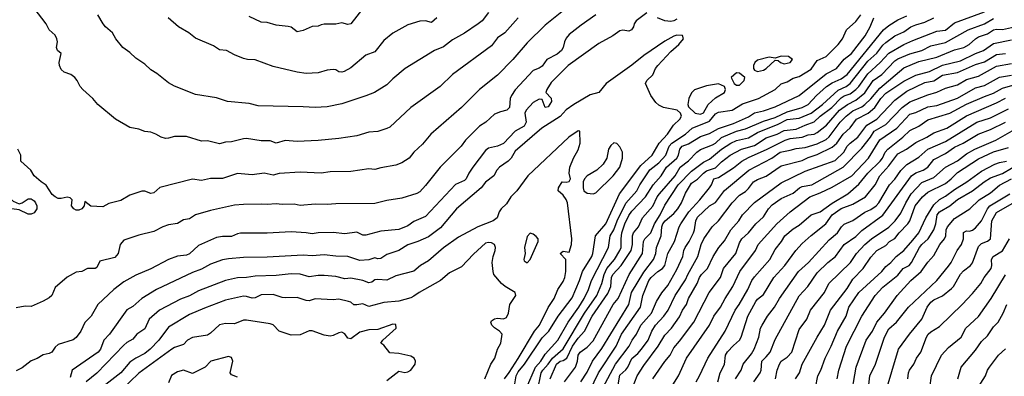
# Model space of a CAD drawing. Header units: metres. Extents: x -46681 to -43747, y -240911 to -237677.
# Tile 844 of 1056: x -44882 to -44717, y -238780 to -238720. Entities that reach past the tile are written whole.
import ezdxf

# ---------------------------------------------------------------- set-up
doc = ezdxf.new("R2010")
doc.units = ezdxf.units.M
doc.layers.add('CONTOUR_INDEX', color=1, linetype='Continuous')
doc.layers.add('CONTOUR_INTER', color=3, linetype='Continuous')

msp = doc.modelspace()

# ---------------------------------------------------------------- linework, layer by layer
at = {"layer": 'CONTOUR_INDEX'}
for points, elevation in [([(-44777.1, -238718.68), (-44778.9, -238720.02), (-44779.23, -238720.52), (-44779.3, -238721.02), (-44779.64, -238721.52), (-44780.1, -238721.76), (-44781.1, -238721.57), (-44781.6, -238721.68), (-44782.8, -238722.52), (-44785.1, -238723.85), (-44790.25, -238727.52), (-44793.1, -238730.37), (-44793.85, -238731.52), (-44794, -238732.02), (-44793.1, -238733), (-44793.04, -238733.52), (-44793.6, -238734.41), (-44794.13, -238734.52), (-44794.6, -238733.22), (-44795.1, -238733.15), (-44796.1, -238733.72), (-44797.27, -238735.02), (-44797.48, -238735.52), (-44797.28, -238737.02), (-44797.6, -238737.65), (-44799.14, -238738.52), (-44801.1, -238740.56), (-44802.1, -238741.02), (-44803.6, -238741.36), (-44804.1, -238741.73), (-44806.23, -238744.52), (-44806.89, -238745.52), (-44807.3, -238746.52), (-44807.6, -238746.77), (-44809.1, -238747.45), (-44814.1, -238752.82), (-44816.1, -238753.67), (-44817.1, -238754.35), (-44818.6, -238755.01), (-44821.6, -238755.24), (-44824.1, -238755.91), (-44824.6, -238755.93), (-44825.6, -238755.41), (-44827.6, -238755.69), (-44829.6, -238755.48), (-44832.1, -238755.52), (-44833.1, -238755.72), (-44834.1, -238755.52), (-44836.6, -238755.37), (-44840.6, -238755.62), (-44845.1, -238755.62), (-44845.6, -238755.69), (-44846.6, -238756.14), (-44848.1, -238756.14), (-44849.1, -238756.34), (-44852.1, -238757.67), (-44853.6, -238759.08), (-44854.1, -238759.26), (-44855.6, -238759.44), (-44857.1, -238760.01), (-44860.1, -238761.56), (-44862.6, -238762.63), (-44864.6, -238763.77), (-44866.26, -238765.02), (-44868.93, -238767.52), (-44870.05, -238769.52), (-44871.1, -238770.58), (-44871.78, -238772.02), (-44872.6, -238773.09), (-44873.1, -238773.48), (-44875.6, -238774.25), (-44876.1, -238774.68), (-44876.63, -238775.52), (-44877.1, -238775.77), (-44878.1, -238775.97), (-44879.1, -238776.58), (-44880.1, -238776.96), (-44881.6, -238778.17), (-44882.6, -238778.64)], 70), ([(-44812.23, -238719.52), (-44813.1, -238720.31), (-44814.1, -238720.01), (-44815.1, -238720.09), (-44817.1, -238720.69), (-44819.6, -238722.09), (-44821.1, -238723.35), (-44822.6, -238725.25), (-44824.1, -238725.76), (-44826.6, -238727.89), (-44827.73, -238728.52), (-44828.1, -238728.63), (-44828.6, -238728.55), (-44829.1, -238728.26), (-44829.6, -238728.19), (-44830.6, -238728.31), (-44832.1, -238728.76), (-44834.1, -238728.85), (-44835.6, -238728.64), (-44839.6, -238727.7), (-44842.6, -238726.59), (-44843.93, -238726.52), (-44844.6, -238726.36), (-44846.1, -238725.74), (-44847.42, -238725.02), (-44848.6, -238724.87), (-44849.6, -238724.24), (-44852.6, -238722.92), (-44853.71, -238722.02), (-44855.46, -238721.02), (-44857.17, -238719.52)], 75), ([(-44797.22, -238781.52), (-44795.7, -238778.02), (-44794.82, -238777.02), (-44794.1, -238775.89), (-44791.99, -238773.52), (-44790.28, -238770.52), (-44788.47, -238768.02), (-44787.56, -238766.52), (-44786.83, -238765.02), (-44786.35, -238763.52), (-44783.5, -238758.02), (-44783.22, -238756.02), (-44782.63, -238755.02), (-44782.05, -238753.52), (-44780.6, -238750.55), (-44778.74, -238748.52), (-44778.25, -238747.52), (-44776.6, -238744.99), (-44775.1, -238743.79), (-44773.92, -238742.52), (-44773.35, -238741.02), (-44772.91, -238740.52), (-44770.6, -238739.04), (-44769.5, -238738.02), (-44766.6, -238736.82), (-44765.6, -238735.62), (-44765.1, -238735.31), (-44762.82, -238735.02), (-44761.1, -238733.94), (-44758.43, -238733.02), (-44755.6, -238731.52), (-44754.6, -238730.57), (-44753.6, -238730.26), (-44752.6, -238729.66), (-44751.6, -238729.33), (-44749.6, -238728.11), (-44748.6, -238726.69), (-44747.1, -238726.01), (-44745.06, -238724.02), (-44744.35, -238723.02), (-44743.66, -238721.52), (-44742.1, -238720.13), (-44741.29, -238719.02)], 70), ([(-44786.63, -238782.02), (-44785.2, -238779.02), (-44782.23, -238774.52), (-44781.35, -238772.52), (-44778.14, -238768.02), (-44777.77, -238766.02), (-44776.74, -238763.52), (-44776.38, -238763.02), (-44775.25, -238762.02), (-44774.49, -238761.52), (-44774.1, -238761.02), (-44773.59, -238759.02), (-44772.44, -238757.02), (-44771.66, -238754.52), (-44771.39, -238754.02), (-44770.04, -238752.02), (-44768.22, -238750.02), (-44766.62, -238748.02), (-44766.27, -238747.52), (-44765.87, -238746.52), (-44765.1, -238746.25), (-44762.6, -238744.64), (-44761.18, -238743.52), (-44760.1, -238742.9), (-44756.94, -238741.52), (-44753.97, -238740.02), (-44753.1, -238739.75), (-44751.1, -238739.5), (-44750.1, -238739.15), (-44749.1, -238739.02), (-44748.6, -238738.76), (-44747.06, -238737.52), (-44744.85, -238735.02), (-44743.53, -238734.02), (-44742.1, -238733.33), (-44740.6, -238732.07), (-44739.2, -238730.02), (-44737.77, -238729.02), (-44735.6, -238726.72), (-44735.1, -238726.38), (-44733.1, -238725.54), (-44731.1, -238724.98), (-44729.6, -238724.24), (-44727.1, -238723.66), (-44723.34, -238721.52), (-44720.6, -238720.52), (-44719.1, -238719.62)], 75), ([(-44772.1, -238719.75), (-44772.56, -238720.02), (-44773.1, -238720.14), (-44774.1, -238720.03), (-44775.33, -238719.52)], 70), ([(-44772.75, -238781.02), (-44771.81, -238779.52), (-44770.46, -238776.52), (-44766.59, -238771.02), (-44765.86, -238769.52), (-44764.78, -238768.02), (-44764, -238766.52), (-44762.7, -238764.52), (-44761.55, -238762.02), (-44758.9, -238758.52), (-44758.44, -238757.52), (-44755.37, -238754.02), (-44753.1, -238752.01), (-44749.84, -238749.52), (-44748.1, -238748.84), (-44746.1, -238747.87), (-44742.77, -238746.02), (-44740.02, -238743.02), (-44738.1, -238739.99), (-44735.27, -238738.02), (-44733.1, -238735.67), (-44732.1, -238735.39), (-44730.1, -238734.43), (-44728.6, -238734.21), (-44725.1, -238733.01), (-44722.1, -238731.28), (-44720.6, -238730.84), (-44718.1, -238729.48), (-44716.1, -238729.11)], 80), ([(-44755.57, -238780.02), (-44755.27, -238778.52), (-44754.89, -238777.52), (-44754.6, -238777.03), (-44753.6, -238776.39), (-44752.85, -238775.52), (-44751.6, -238771.76), (-44750.34, -238770.02), (-44749.71, -238768.52), (-44747.35, -238765.52), (-44746.63, -238764.02), (-44743.04, -238760.52), (-44741.99, -238759.02), (-44740.6, -238757.47), (-44739.5, -238756.52), (-44736.6, -238754.57), (-44735.55, -238753.52), (-44734.6, -238752.26), (-44733.75, -238750.52), (-44732.84, -238749.02), (-44731.1, -238747.13), (-44729.1, -238746.3), (-44727.15, -238744.52), (-44725.1, -238743.47), (-44723.6, -238742.33), (-44722.19, -238741.52), (-44718.72, -238740.02), (-44715.6, -238738.22)], 85), ([(-44740.04, -238782.02), (-44739.8, -238779.52), (-44738.81, -238777.52), (-44737.31, -238773.02), (-44736.6, -238771.63), (-44735.31, -238770.52), (-44733.34, -238768.02), (-44728.6, -238763.54), (-44726.6, -238761.11), (-44726.15, -238760.52), (-44725.15, -238758.52), (-44724.45, -238757.52), (-44724.1, -238756.52), (-44724.1, -238755.46), (-44723.6, -238755.2), (-44723.1, -238755.24), (-44722.6, -238755.09), (-44722.1, -238754.7), (-44721.1, -238753.56), (-44720.12, -238751.52), (-44719.73, -238751.02), (-44716.36, -238749.02)], 90), ([(-44721.6, -238781.32), (-44720.42, -238779.52), (-44720.09, -238778.52), (-44719.78, -238778.02), (-44718.24, -238776.02), (-44717.1, -238774.96)], 95), ([(-44845.6, -238779.7), (-44846.6, -238779.31), (-44846.8, -238779.02), (-44846.36, -238777.02), (-44846.6, -238776.42), (-44847.1, -238776.24), (-44850.03, -238777.02), (-44850.98, -238778.02), (-44853.1, -238779.1), (-44854.6, -238778.57), (-44855.6, -238778.82), (-44856.6, -238779.44), (-44857.1, -238780.65)], 65)]:
    msp.add_lwpolyline(points, dxfattribs=dict(at, elevation=elevation))
at = {"layer": 'CONTOUR_INTER'}
for points, elevation in [([(-44798.64, -238719.52), (-44800.85, -238722.02), (-44802.1, -238722.9), (-44803.1, -238724.24), (-44809.6, -238729), (-44811.68, -238731.02), (-44816.6, -238734.53), (-44820.1, -238737.83), (-44820.6, -238738.09), (-44822.1, -238738.54), (-44823.6, -238738.66), (-44825.6, -238739.29), (-44828.6, -238739.72), (-44832.1, -238740.08), (-44835.6, -238740.26), (-44837.6, -238740.06), (-44839.1, -238740.52), (-44840.1, -238740.11), (-44841.6, -238740.11), (-44844.1, -238739.76), (-44844.6, -238739.77), (-44846.6, -238740.29), (-44847.6, -238740.37), (-44848.6, -238740.62), (-44850.6, -238740.13), (-44851.6, -238740.21), (-44854.1, -238739.4), (-44856.1, -238739.4), (-44857.1, -238739.71), (-44857.6, -238739.73), (-44858.35, -238739.52), (-44859.22, -238739.02), (-44860.1, -238738.7), (-44861.1, -238738.56), (-44862.1, -238738.16), (-44863.6, -238737.91), (-44866.01, -238736.52), (-44868.96, -238734.02), (-44869.77, -238733.02), (-44871.47, -238731.52), (-44871.9, -238731.02), (-44872.38, -238730.02), (-44872.78, -238729.52), (-44873.48, -238729.02), (-44874.6, -238728.63), (-44875.1, -238728.19), (-44875.36, -238727.52), (-44875.39, -238727.02), (-44875.06, -238725.52), (-44875.71, -238725.02), (-44875.84, -238724.52), (-44875.72, -238723.52), (-44875.79, -238723.02), (-44876.1, -238722.43), (-44877.1, -238721.53), (-44877.57, -238720.52), (-44879.6, -238717.89)], 73), ([(-44824.6, -238717.96), (-44826.6, -238720.54), (-44827.1, -238720.63), (-44828.1, -238720.38), (-44829.1, -238720.61), (-44831.1, -238720.6), (-44831.6, -238720.68), (-44832.1, -238720.95), (-44833.1, -238721), (-44834.6, -238721.64), (-44835.6, -238721.88), (-44836.6, -238721.1), (-44837.1, -238720.96), (-44839.1, -238720.73), (-44840.6, -238720.3), (-44841.6, -238720.26), (-44843.6, -238719.28)], 76), ([(-44785.6, -238719.01), (-44788.1, -238720.74), (-44790.1, -238722.33), (-44790.6, -238722.92), (-44790.89, -238723.52), (-44791.08, -238724.52), (-44791.36, -238725.02), (-44792.1, -238725.6), (-44793.85, -238726.52), (-44794.6, -238727.6), (-44795.1, -238727.95), (-44796.1, -238728.37), (-44799.1, -238731.59), (-44799.75, -238732.52), (-44799.95, -238733.02), (-44800.09, -238734.52), (-44800.54, -238735.02), (-44801.6, -238735.26), (-44802.6, -238735.68), (-44804.01, -238737.02), (-44805.1, -238737.66), (-44807.43, -238740.02), (-44808.15, -238741.02), (-44811.67, -238744.52), (-44814.1, -238747.64), (-44815.1, -238748.68), (-44815.6, -238748.98), (-44818.1, -238749.74), (-44820.6, -238750.14), (-44822.6, -238750.61), (-44829.1, -238750.7), (-44830.6, -238750.82), (-44832.6, -238750.75), (-44835.1, -238750.94), (-44836.1, -238750.75), (-44838.1, -238750.8), (-44839.1, -238750.68), (-44840.6, -238750.81), (-44841.6, -238750.72), (-44844.6, -238750.78), (-44846.1, -238750.88), (-44850.1, -238751.78), (-44852.6, -238752.52), (-44853.6, -238753.22), (-44854.6, -238753.37), (-44855.6, -238753.96), (-44857.1, -238754.2), (-44858.07, -238754.52), (-44859.6, -238755.3), (-44862.1, -238755.91), (-44864.6, -238756.78), (-44865.23, -238757.52), (-44865.56, -238759.02), (-44866.1, -238759.65), (-44868.6, -238760.29), (-44869.1, -238761.34), (-44869.39, -238761.52), (-44870.66, -238761.52), (-44871.6, -238762.01), (-44872.6, -238762.13), (-44874.1, -238762.95), (-44876.1, -238764.72), (-44876.63, -238766.02), (-44877.1, -238766.42), (-44878.1, -238766.97), (-44880.1, -238767.86), (-44881.1, -238767.82), (-44882.6, -238768.09)], 71), ([(-44791.29, -238718.52), (-44794.1, -238720.74), (-44797.1, -238723.69), (-44799.53, -238726.52), (-44802.1, -238729.15), (-44805.1, -238731.52), (-44808.1, -238734.56), (-44813.21, -238739.02), (-44814.6, -238740.69), (-44816.06, -238742.02), (-44816.87, -238743.02), (-44818.1, -238743.84), (-44819.1, -238744.23), (-44821.6, -238744.63), (-44822.6, -238744.95), (-44823.6, -238744.82), (-44826.6, -238745.28), (-44830.1, -238745.34), (-44831.6, -238745.55), (-44835.1, -238745.39), (-44838.6, -238745.62), (-44839.6, -238745.88), (-44841.1, -238745.57), (-44843.1, -238745.8), (-44845.6, -238745.62), (-44848.1, -238746.44), (-44850.1, -238746.44), (-44851.6, -238746.8), (-44853.1, -238746.57), (-44858.6, -238747.95), (-44859.6, -238748.83), (-44860.1, -238748.94), (-44861.1, -238748.59), (-44861.6, -238748.58), (-44863.6, -238749.25), (-44865.1, -238750.14), (-44867.1, -238750.62), (-44868.1, -238751.17), (-44870.1, -238751.08), (-44871.1, -238750.27), (-44871.23, -238751.02), (-44871.6, -238751.52), (-44872.1, -238751.75), (-44872.6, -238751.72), (-44872.99, -238751.52), (-44873.34, -238751.02), (-44873.25, -238750.02), (-44873.6, -238749.68), (-44874.1, -238749.56), (-44875.1, -238749.81), (-44875.6, -238749.77), (-44876.1, -238749.53), (-44876.6, -238749.11), (-44877.6, -238747.56), (-44878.45, -238747.02), (-44879.61, -238746.02), (-44880.15, -238745.02), (-44881.81, -238743.52), (-44881.85, -238742.52), (-44882.35, -238741.52)], 72), ([(-44803.6, -238718.66), (-44804.67, -238720.02), (-44805.32, -238720.52), (-44807.6, -238722.12), (-44809.6, -238723.2), (-44811.1, -238724.36), (-44812.6, -238724.99), (-44817.53, -238728.02), (-44819.6, -238729.73), (-44820.6, -238730.76), (-44822.66, -238732.02), (-44824.1, -238732.62), (-44828.1, -238733.93), (-44830.6, -238734.42), (-44832.6, -238734.57), (-44834.6, -238734.42), (-44842.1, -238734.27), (-44843.6, -238733.89), (-44847.25, -238733.52), (-44849.1, -238732.93), (-44852.6, -238732.37), (-44856.1, -238730.98), (-44857.1, -238730.43), (-44859.1, -238728.84), (-44860.1, -238728.25), (-44861.1, -238727.31), (-44862.6, -238726.28), (-44863.6, -238725.36), (-44864.76, -238724.52), (-44865.91, -238723.02), (-44866.49, -238722.02), (-44867.64, -238721.02), (-44868.08, -238720.52), (-44868.95, -238719.02)], 74), ([(-44795.36, -238782.02), (-44794.77, -238779.02), (-44794.52, -238778.52), (-44793.6, -238777.55), (-44792.9, -238776.52), (-44791.1, -238774.95), (-44787.52, -238769.02), (-44785.47, -238766.02), (-44784.61, -238764.02), (-44784.21, -238762.52), (-44783.79, -238761.52), (-44782.53, -238760.02), (-44781.6, -238758.52), (-44781.41, -238758.02), (-44781.4, -238756.52), (-44781.25, -238755.52), (-44780.75, -238754.02), (-44780.1, -238752.62), (-44779.6, -238751.92), (-44777.33, -238749.52), (-44776.04, -238747.52), (-44774.68, -238746.02), (-44773.79, -238744.52), (-44772.1, -238743.02), (-44771.77, -238742.52), (-44771.58, -238741.52), (-44771.19, -238741.02), (-44770.1, -238740.62), (-44768.1, -238739.42), (-44766.6, -238738.92), (-44765.1, -238738.09), (-44762.6, -238737.2), (-44760.1, -238736.13), (-44759.1, -238735.44), (-44757.6, -238735.12), (-44755.6, -238734.43), (-44751.6, -238732.53), (-44747.1, -238728.91), (-44745.35, -238728.02), (-44744.1, -238726.43), (-44742.87, -238725.52), (-44740.58, -238722.52), (-44739.75, -238721.02), (-44739.1, -238719.52)], 71), ([(-44793.29, -238780.02), (-44792.22, -238777.52), (-44791.6, -238777.04), (-44791.1, -238776.9), (-44790.48, -238776.52), (-44789.52, -238774.52), (-44788.6, -238773.19), (-44787.55, -238772.02), (-44786.25, -238769.52), (-44783.6, -238765.73), (-44783.11, -238764.52), (-44782.99, -238763.02), (-44782.78, -238762.52), (-44781.36, -238761.02), (-44779.74, -238758.52), (-44779.47, -238757.52), (-44779.51, -238756.02), (-44779.3, -238755.52), (-44778.5, -238754.52), (-44777.84, -238753.02), (-44776.1, -238751.06), (-44775.36, -238749.52), (-44775, -238749.02), (-44772.34, -238746.02), (-44771.49, -238744.52), (-44770.1, -238743.47), (-44768.71, -238742.02), (-44768.1, -238741.58), (-44766.1, -238740.8), (-44765.6, -238740.51), (-44764.6, -238739.58), (-44762.1, -238738.51), (-44760.6, -238738.1), (-44757.6, -238736.84), (-44755.6, -238736.22), (-44753.6, -238735.26), (-44751.1, -238734.57), (-44750.12, -238734.02), (-44748.7, -238732.52), (-44747.04, -238731.02), (-44746.1, -238730.4), (-44744.6, -238729.73), (-44743.6, -238729.02), (-44737.5, -238721.52), (-44736.6, -238720.8), (-44735.1, -238719.89), (-44733.6, -238719.2)], 72), ([(-44790.85, -238780.52), (-44789.02, -238778.02), (-44788.67, -238777.02), (-44788.56, -238776.02), (-44788.26, -238775.52), (-44787.1, -238774.71), (-44786.1, -238773.61), (-44782.71, -238767.52), (-44781.9, -238766.52), (-44780.05, -238762.52), (-44777.8, -238759.02), (-44777.65, -238757.02), (-44777.45, -238756.52), (-44776.43, -238755.52), (-44775.8, -238754.02), (-44774.85, -238752.52), (-44774.1, -238750.93), (-44771.83, -238747.52), (-44769.6, -238745.19), (-44767.6, -238743.73), (-44766.6, -238743.18), (-44764.6, -238741.53), (-44763.04, -238740.52), (-44762.1, -238740.05), (-44760.1, -238739.65), (-44758.6, -238738.75), (-44755.1, -238737.33), (-44753.6, -238736.58), (-44751.6, -238736.35), (-44749.6, -238735.48), (-44747.71, -238734.02), (-44745.1, -238731.64), (-44743.77, -238731.02), (-44743.06, -238730.52), (-44740.1, -238726.8), (-44738.6, -238725.45), (-44737.6, -238724.12), (-44737.1, -238723.65), (-44735.6, -238722.57), (-44734.1, -238721.86), (-44732.9, -238721.02), (-44732.1, -238720.68), (-44730.6, -238720.28), (-44729.1, -238719.52)], 73), ([(-44788.13, -238780.52), (-44787.1, -238778.86), (-44786.16, -238777.02), (-44784.6, -238774.93), (-44780.12, -238767.52), (-44779.64, -238765.52), (-44777.6, -238762.11), (-44775.98, -238760.02), (-44775.6, -238759.02), (-44775.45, -238758.02), (-44774.72, -238756.02), (-44774.56, -238754.52), (-44774.39, -238754.02), (-44774.04, -238753.52), (-44772.6, -238752.3), (-44771.9, -238751.52), (-44771.31, -238750.52), (-44770.6, -238748.9), (-44769.6, -238747.23), (-44768.6, -238746.54), (-44767.61, -238745.52), (-44767.1, -238745.16), (-44765.6, -238744.63), (-44764.6, -238743.65), (-44763.15, -238742.52), (-44761.26, -238741.52), (-44759.1, -238740.9), (-44757.1, -238739.63), (-44755.31, -238739.02), (-44754.1, -238738.42), (-44752.1, -238738.2), (-44750.6, -238737.48), (-44749.1, -238736.97), (-44748.1, -238735.99), (-44746.14, -238734.52), (-44744.6, -238732.95), (-44744.1, -238732.61), (-44743.1, -238732.25), (-44742.13, -238731.52), (-44741.63, -238731.02), (-44740.1, -238728.89), (-44738.03, -238727.02), (-44736.6, -238725.47), (-44734.1, -238724), (-44732.6, -238723.31), (-44728.6, -238721.78), (-44727.1, -238721.58), (-44725.6, -238720.34), (-44720.6, -238718.54)], 74), ([(-44784.43, -238781.52), (-44782.33, -238777.52), (-44780.06, -238774.52), (-44779.56, -238773.52), (-44778.83, -238772.52), (-44778.08, -238771.02), (-44776.31, -238769.02), (-44775.45, -238767.02), (-44774.6, -238765.61), (-44773.6, -238764.35), (-44772.1, -238761.66), (-44771.07, -238759.52), (-44770.92, -238758.52), (-44770.7, -238758.02), (-44770.01, -238757.02), (-44769.29, -238755.52), (-44769.1, -238755.02), (-44768.89, -238753.52), (-44768.6, -238752.93), (-44766.63, -238751.02), (-44765.6, -238750.46), (-44764.1, -238748.47), (-44760.02, -238745.02), (-44756.18, -238743.02), (-44754.8, -238742.02), (-44753.1, -238741.71), (-44752.1, -238741.39), (-44750.6, -238741.26), (-44748.6, -238740.63), (-44747.1, -238739.88), (-44746.6, -238739.45), (-44744.72, -238737.02), (-44743.75, -238736.02), (-44742.6, -238735.11), (-44741.1, -238734.45), (-44740.6, -238734.07), (-44739.6, -238733.09), (-44738.1, -238731.31), (-44734.1, -238727.92), (-44731.6, -238726.83), (-44728.6, -238726.12), (-44725.6, -238724.89), (-44724.08, -238724.52), (-44723.16, -238724.02), (-44722.1, -238723.04), (-44721.6, -238722.73), (-44720.1, -238722.19), (-44719.1, -238721.51), (-44718.6, -238721.4), (-44717.6, -238721.48), (-44715.6, -238721.04)], 76), ([(-44799.28, -238781.52), (-44798.93, -238779.52), (-44798.6, -238778.8), (-44797.56, -238777.52), (-44794.6, -238773.15), (-44793.48, -238772.02), (-44791.92, -238769.52), (-44789.6, -238766.42), (-44788.34, -238763.52), (-44787.84, -238762.02), (-44786.3, -238759.52), (-44786.11, -238759.02), (-44785.67, -238756.02), (-44783.98, -238754.02), (-44781.67, -238749.02), (-44778.1, -238744.28), (-44776.18, -238742.52), (-44775.03, -238740.52), (-44773.61, -238739.02), (-44772.61, -238737.52), (-44771.57, -238736.52), (-44771.31, -238736.02), (-44771.46, -238735.52), (-44772.04, -238735.02), (-44774.3, -238734.52), (-44775.1, -238734.14), (-44775.6, -238733.73), (-44776.45, -238732.52), (-44777.3, -238730.52), (-44777.11, -238730.02), (-44776.1, -238729.06), (-44775.65, -238728.02), (-44775.23, -238727.52), (-44773.1, -238725.16), (-44771.72, -238724.02), (-44770.97, -238723.02), (-44771.1, -238722.51), (-44772.1, -238722.45), (-44772.6, -238722.59), (-44774.1, -238723.42), (-44777.6, -238725.82), (-44779.6, -238727.46), (-44783.87, -238730.52), (-44785.1, -238732.04), (-44786.6, -238732.45), (-44789.33, -238734.02), (-44790.6, -238734.93), (-44791.6, -238736.03), (-44794.64, -238738.02), (-44799.1, -238741.89), (-44799.79, -238743.02), (-44800.27, -238743.52), (-44801.73, -238744.52), (-44802.21, -238745.02), (-44802.7, -238746.02), (-44804.1, -238747.05), (-44804.82, -238748.02), (-44808.93, -238751.52), (-44811.6, -238754.72), (-44813.6, -238756.21), (-44815.43, -238757.02), (-44817.1, -238757.55), (-44818.6, -238758.51), (-44820.6, -238759.19), (-44821.6, -238759.85), (-44822.1, -238759.9), (-44822.6, -238759.74), (-44823.6, -238760.07), (-44825.1, -238760.19), (-44827.1, -238759.53), (-44829.1, -238759.46), (-44831.1, -238759.21), (-44833.1, -238759.41), (-44834.6, -238759.27), (-44840.6, -238759.63), (-44844.6, -238759.65), (-44847.1, -238759.87), (-44848.1, -238760.08), (-44850.1, -238760.81), (-44851.6, -238761.63), (-44853.1, -238762.21), (-44859.12, -238765.02), (-44861.6, -238766.57), (-44863.1, -238767.89), (-44864.1, -238768.42), (-44867.02, -238772.52), (-44867.93, -238773.52), (-44868.52, -238775.02), (-44868.91, -238775.52), (-44873.22, -238778.52), (-44873.6, -238779.8)], 69), ([(-44781.91, -238781.02), (-44781.6, -238779.36), (-44780.6, -238778.47), (-44780.26, -238778.02), (-44779.6, -238776.58), (-44778.6, -238775.73), (-44777.99, -238775.02), (-44776.89, -238773.52), (-44776.23, -238772.02), (-44775.62, -238771.02), (-44774.23, -238769.52), (-44773.55, -238768.52), (-44772.35, -238766.02), (-44770.6, -238763.44), (-44770.25, -238762.52), (-44768.56, -238759.52), (-44768, -238757.52), (-44767.55, -238756.52), (-44766.16, -238754.52), (-44765.09, -238753.52), (-44762.79, -238750.52), (-44761.6, -238749.21), (-44760.6, -238748.6), (-44760.1, -238748.12), (-44759.24, -238747.02), (-44758.6, -238746.59), (-44757.1, -238746.03), (-44754.6, -238744.34), (-44751.1, -238743.43), (-44750.1, -238742.93), (-44748.6, -238742.44), (-44746.1, -238741.22), (-44745.33, -238740.52), (-44744.22, -238739.02), (-44743.1, -238737.96), (-44741.99, -238736.52), (-44740.04, -238735.52), (-44738.92, -238734.52), (-44737.94, -238733.02), (-44737.1, -238732.17), (-44734.1, -238730.13), (-44732.1, -238729.14), (-44729.79, -238728.52), (-44727.6, -238727.48), (-44724.6, -238726.74), (-44722.1, -238725.5), (-44720.79, -238725.02), (-44719.1, -238723.84), (-44716.1, -238723.23)], 77), ([(-44779.48, -238781.52), (-44778.7, -238779.52), (-44777.6, -238777.74), (-44775.19, -238774.52), (-44774.1, -238772.69), (-44772.94, -238771.52), (-44771.6, -238769.64), (-44771.13, -238768.52), (-44770.46, -238767.52), (-44770.14, -238766.52), (-44768.67, -238764.02), (-44768.27, -238763.02), (-44767.96, -238762.52), (-44766.95, -238761.52), (-44765.97, -238759.52), (-44765.04, -238758.02), (-44764.1, -238756.87), (-44763.05, -238755.02), (-44761.7, -238753.52), (-44761.06, -238752.52), (-44759.1, -238750.47), (-44754.6, -238747.18), (-44750.6, -238745.21), (-44745.6, -238743.44), (-44744.11, -238742.02), (-44743.56, -238741.02), (-44743.1, -238740.52), (-44741.81, -238739.52), (-44740.31, -238737.52), (-44738.6, -238736.52), (-44735.6, -238733.3), (-44733.6, -238731.79), (-44730.6, -238730.36), (-44729.1, -238730.1), (-44727.6, -238729.14), (-44725.1, -238728.67), (-44722.1, -238727.36), (-44720.6, -238726.87), (-44718.6, -238725.69), (-44717.1, -238725.52)], 78), ([(-44754.6, -238725.93), (-44755.6, -238726.27), (-44756.6, -238726.11), (-44758.6, -238726.62), (-44759, -238727.02), (-44759.23, -238727.52), (-44759.23, -238728.02), (-44759.1, -238728.32), (-44758.6, -238728.5), (-44757.6, -238728.29), (-44757.11, -238728.02), (-44755.6, -238726.6), (-44755.1, -238726.67), (-44754.73, -238727.02), (-44754.1, -238727.24), (-44753.11, -238727.02), (-44752.74, -238726.52), (-44753.39, -238726.02), (-44754.6, -238725.93)], 69), ([(-44776.11, -238780.02), (-44774.1, -238777.12), (-44773.17, -238776.02), (-44772.6, -238774.79), (-44771.6, -238773.71), (-44769.24, -238770.52), (-44766.67, -238765.52), (-44764.78, -238763.02), (-44764.26, -238761.52), (-44762.23, -238759.02), (-44761.6, -238757.2), (-44761.18, -238756.52), (-44760.1, -238755.56), (-44758.83, -238754.02), (-44757.6, -238752.84), (-44756.72, -238751.52), (-44756.1, -238750.83), (-44754.6, -238749.78), (-44752.6, -238748.89), (-44751.55, -238748.02), (-44751.1, -238747.8), (-44749.47, -238747.52), (-44744.23, -238744.52), (-44741.1, -238741.36), (-44739.66, -238739.52), (-44739.07, -238738.52), (-44737.1, -238737.37), (-44734.4, -238734.52), (-44733.1, -238733.59), (-44730.1, -238732.4), (-44728.6, -238731.99), (-44727.1, -238731.31), (-44725.1, -238730.75), (-44723.6, -238729.87), (-44721.6, -238729.31), (-44718.6, -238727.63), (-44716.1, -238727.15)], 79), ([(-44762.1, -238728.72), (-44763.01, -238729.52), (-44762.49, -238730.52), (-44762.1, -238730.83), (-44761.6, -238730.79), (-44760.82, -238730.02), (-44760.68, -238729.52), (-44761.6, -238728.82), (-44762.1, -238728.72)], 69), ([(-44767.1, -238730.91), (-44769.1, -238731.59), (-44769.6, -238732.1), (-44770.07, -238733.02), (-44770.25, -238734.02), (-44770.1, -238734.45), (-44769.02, -238735.52), (-44768.1, -238735.67), (-44767.6, -238735.42), (-44766.83, -238734.02), (-44765.6, -238732.94), (-44764.1, -238732.03), (-44763.91, -238731.52), (-44764.11, -238731.02), (-44765.1, -238730.59), (-44767.1, -238730.91)], 69), ([(-44768.85, -238780.52), (-44768.27, -238779.52), (-44766.91, -238776.52), (-44763.99, -238772.02), (-44762.34, -238768.52), (-44761.63, -238767.52), (-44760.21, -238765.02), (-44759.52, -238763.52), (-44759.1, -238762.89), (-44756.51, -238760.02), (-44755.6, -238758.31), (-44754.54, -238757.02), (-44754.01, -238756.02), (-44752.6, -238754.87), (-44751.6, -238754.26), (-44749.6, -238752.54), (-44748.1, -238752.03), (-44746.1, -238750.56), (-44743.47, -238749.02), (-44741.6, -238747.39), (-44740.1, -238745.52), (-44738.06, -238743.52), (-44737.68, -238743.02), (-44737.2, -238742.02), (-44736.78, -238741.52), (-44734.24, -238739.52), (-44733.1, -238738.39), (-44731.6, -238737.68), (-44730.1, -238736.62), (-44726.38, -238735.52), (-44723.6, -238733.98), (-44720.6, -238732.68), (-44719.1, -238732.17), (-44717.6, -238731.29), (-44715.1, -238730.6)], 81), ([(-44765.19, -238780.52), (-44764.8, -238779.02), (-44764.1, -238777.61), (-44763.91, -238776.02), (-44763.6, -238775.48), (-44762.6, -238774.39), (-44761.57, -238773.52), (-44761.3, -238773.02), (-44760.19, -238769.52), (-44758.87, -238767.02), (-44758.6, -238766.63), (-44757.6, -238765.85), (-44755.82, -238763.02), (-44753.98, -238761.02), (-44752.17, -238758.52), (-44751.1, -238757.32), (-44749.6, -238755.97), (-44747.15, -238754.02), (-44746.07, -238752.52), (-44744.6, -238751.48), (-44742.6, -238750.75), (-44740.5, -238749.52), (-44738.91, -238747.52), (-44738.09, -238746.02), (-44736.6, -238744.3), (-44735.1, -238742.3), (-44733.65, -238741.52), (-44732.1, -238740.4), (-44730.22, -238739.52), (-44729.1, -238738.8), (-44726.89, -238738.02), (-44723.6, -238735.95), (-44718.6, -238733.79), (-44717.1, -238732.96)], 82), ([(-44762.24, -238780.02), (-44761.32, -238778.52), (-44760.97, -238777.52), (-44759.6, -238775.83), (-44759.11, -238775.02), (-44758.38, -238773.02), (-44758.05, -238771.52), (-44757.81, -238771.02), (-44756.89, -238769.52), (-44755.71, -238768.02), (-44754.9, -238766.52), (-44751.72, -238762.02), (-44750.03, -238760.52), (-44746.6, -238756.72), (-44745.2, -238755.52), (-44744.52, -238754.52), (-44744.1, -238754.11), (-44742.6, -238753.45), (-44740.6, -238752.06), (-44739.6, -238751.66), (-44738.7, -238751.02), (-44738.27, -238750.52), (-44736.52, -238747.52), (-44735.6, -238746.55), (-44734.6, -238745.08), (-44733.6, -238744.09), (-44731.6, -238742.86), (-44730.1, -238741.55), (-44727.1, -238740.22), (-44721.89, -238737.02), (-44719.6, -238736.26), (-44716.6, -238734.76)], 83), ([(-44759.18, -238780.52), (-44758.11, -238779.02), (-44757.95, -238778.52), (-44757.84, -238777.02), (-44757.1, -238776.34), (-44756.45, -238775.52), (-44755.6, -238773.4), (-44751.6, -238766.11), (-44750.16, -238764.52), (-44748.6, -238762.26), (-44746.82, -238760.52), (-44745.54, -238759.52), (-44744.1, -238757.48), (-44742.1, -238756.17), (-44741.1, -238755.13), (-44737.6, -238752.61), (-44732.83, -238746.02), (-44732.1, -238745.48), (-44730.87, -238745.02), (-44730.1, -238744.52), (-44729.1, -238743.25), (-44727.1, -238742.24), (-44725.6, -238741.2), (-44724.18, -238740.52), (-44721.67, -238739.02), (-44719.6, -238738.26), (-44717.1, -238737.02)], 84), ([(-44800.93, -238780.02), (-44800.1, -238778.96), (-44798.6, -238776.6), (-44795.88, -238772.02), (-44795.04, -238771.02), (-44793.6, -238768.04), (-44792.61, -238766.52), (-44792.01, -238765.02), (-44791.1, -238763.68), (-44790.82, -238763.02), (-44790.62, -238762.02), (-44790.64, -238760.02), (-44791.62, -238759.02), (-44791.1, -238758.62), (-44790.1, -238758.77), (-44789.72, -238757.52), (-44789.66, -238756.52), (-44790.39, -238750.52), (-44790.6, -238749.96), (-44791.1, -238749.25), (-44791.91, -238748.52), (-44791.9, -238748.02), (-44791.24, -238747.02), (-44790.6, -238747.07), (-44790.1, -238746.95), (-44789.86, -238746.52), (-44790.06, -238745.52), (-44789.95, -238744.52), (-44789.34, -238743.02), (-44788.6, -238741.62), (-44788.22, -238740.52), (-44788.29, -238738.52), (-44788.6, -238738.48), (-44790.14, -238739.52), (-44797.02, -238746.02), (-44798.82, -238748.52), (-44799.82, -238749.52), (-44800.6, -238750.68), (-44801.49, -238751.52), (-44801.8, -238752.02), (-44802.12, -238753.02), (-44802.79, -238753.52), (-44805.38, -238754.52), (-44808.6, -238756.25), (-44811.1, -238758.06), (-44813.6, -238760.21), (-44814.97, -238761.02), (-44816.1, -238761.94), (-44819.1, -238762.72), (-44820.6, -238763.46), (-44822.1, -238763.35), (-44822.6, -238763.43), (-44823.1, -238763.79), (-44823.6, -238763.89), (-44824.6, -238763.53), (-44826.6, -238763.14), (-44827.6, -238763.25), (-44829.1, -238762.88), (-44831.1, -238762.71), (-44832.1, -238762.69), (-44833.6, -238762.89), (-44835.1, -238762.49), (-44836.6, -238762.43), (-44839.1, -238762.67), (-44842.6, -238762.79), (-44844.1, -238763.05), (-44845.6, -238763.1), (-44847.6, -238763.5), (-44852.1, -238765.27), (-44853.6, -238766.1), (-44855.1, -238766.63), (-44858.64, -238768.52), (-44860.38, -238770.02), (-44861.1, -238771.63), (-44862.42, -238772.52), (-44863.1, -238773.36), (-44864.1, -238773.92), (-44864.6, -238774.35), (-44869.1, -238779.06), (-44870.88, -238780.52)], 68), ([(-44782.6, -238740.49), (-44783.1, -238740.91), (-44783.48, -238741.52), (-44783.8, -238743.02), (-44784.41, -238744.02), (-44785.44, -238745.02), (-44787.07, -238746.02), (-44787.53, -238746.52), (-44787.77, -238747.02), (-44787.75, -238748.02), (-44787.61, -238748.52), (-44787.1, -238748.87), (-44786.1, -238749.01), (-44785.6, -238748.82), (-44782.74, -238746.02), (-44781.61, -238744.52), (-44781.18, -238743.02), (-44781.15, -238742.02), (-44781.6, -238741.13), (-44782.1, -238740.58), (-44782.6, -238740.49)], 68), ([(-44752.2, -238780.02), (-44751.55, -238779.02), (-44751.08, -238777.52), (-44748.62, -238773.02), (-44747.34, -238771.02), (-44746.37, -238768.52), (-44743.6, -238764.89), (-44742.6, -238763.29), (-44740.9, -238761.52), (-44739.6, -238759.6), (-44738.6, -238758.51), (-44737.1, -238757.64), (-44736.51, -238757.02), (-44735.6, -238756.51), (-44734.85, -238755.52), (-44733.41, -238754.02), (-44733.11, -238753.52), (-44732.18, -238751.02), (-44730.98, -238749.52), (-44730.1, -238748.73), (-44727.1, -238747.27), (-44726.15, -238746.52), (-44725.1, -238745.44), (-44721.6, -238743.12), (-44719.1, -238741.98), (-44716.6, -238741.25)], 86), ([(-44748.85, -238781.52), (-44748.47, -238779.52), (-44747.97, -238778.52), (-44747.26, -238776.52), (-44746.25, -238774.52), (-44745.19, -238772.02), (-44743.75, -238769.52), (-44743.31, -238768.02), (-44741.6, -238765.52), (-44737.75, -238762.02), (-44737.1, -238761.19), (-44736.29, -238760.52), (-44735.38, -238759.52), (-44734.11, -238758.52), (-44732.6, -238756.76), (-44731.58, -238755.52), (-44730.4, -238753.02), (-44729.1, -238750.85), (-44728.1, -238749.96), (-44727.1, -238749.42), (-44725.6, -238748.31), (-44723.53, -238747.02), (-44721.1, -238745.23), (-44718.88, -238744.02), (-44718.1, -238743.74), (-44716.92, -238743.52)], 87), ([(-44745.23, -238780.02), (-44744.99, -238778.52), (-44743.71, -238774.52), (-44741.14, -238769.52), (-44738.9, -238766.02), (-44737.6, -238764.64), (-44735.1, -238762.64), (-44734.18, -238761.52), (-44733.21, -238761.02), (-44732.79, -238760.52), (-44731.5, -238758.02), (-44731.1, -238757.49), (-44730.03, -238756.52), (-44729.08, -238755.02), (-44728.73, -238754.02), (-44728.49, -238752.52), (-44728.14, -238752.02), (-44726.39, -238751.02), (-44725.1, -238749.96), (-44722.6, -238748.52), (-44720.66, -238747.02), (-44719.6, -238746.35), (-44717.6, -238745.58), (-44714.6, -238743.82)], 88), ([(-44743.03, -238783.52), (-44742.06, -238778.02), (-44740.38, -238773.52), (-44739.34, -238772.02), (-44738.63, -238770.52), (-44737.35, -238769.02), (-44735.19, -238766.02), (-44732.92, -238763.52), (-44731.18, -238762.02), (-44730.1, -238760.47), (-44729.1, -238759.35), (-44728.05, -238757.52), (-44727.29, -238756.52), (-44727.06, -238756.02), (-44727, -238755.02), (-44726.79, -238754.52), (-44725.6, -238753.13), (-44723.06, -238751.52), (-44721.48, -238750.02), (-44719.6, -238748.86), (-44718.1, -238747.55), (-44716.1, -238746.51)], 89), ([(-44885.91, -238749.52), (-44885.6, -238749.19), (-44885.1, -238749.04), (-44884.6, -238749.12), (-44884.1, -238749.37), (-44883.1, -238750.22), (-44882.1, -238750.7), (-44881.6, -238750.51), (-44880.6, -238749.83), (-44880.1, -238749.83), (-44879.6, -238750.18), (-44879.35, -238750.52), (-44879.14, -238751.02), (-44879.14, -238751.52), (-44879.6, -238752.17), (-44880.1, -238752.42), (-44880.6, -238752.41), (-44882.1, -238751.71), (-44883.36, -238751.52), (-44885.1, -238750.62), (-44885.68, -238750.02), (-44885.91, -238749.52)], 72), ([(-44737.19, -238782.52), (-44734.99, -238775.02), (-44733.14, -238772.52), (-44731.07, -238770.02), (-44730.2, -238768.02), (-44729.6, -238767.17), (-44729.1, -238766.79), (-44727.6, -238766.11), (-44726.1, -238764.87), (-44725.77, -238764.52), (-44724.6, -238762.46), (-44724.1, -238761.92), (-44722.92, -238761.02), (-44722.6, -238760.59), (-44721.6, -238757.83), (-44721.1, -238757.33), (-44720.1, -238756.96), (-44719.62, -238756.52), (-44719.36, -238753.52), (-44718.6, -238752.14), (-44713.6, -238749.29)], 91), ([(-44796.6, -238755.59), (-44797.1, -238756.15), (-44797.57, -238758.02), (-44797.47, -238759.02), (-44797.69, -238760.02), (-44797.6, -238760.25), (-44797.1, -238760.54), (-44796.62, -238760.02), (-44795.26, -238757.02), (-44795.29, -238756.52), (-44795.6, -238756.13), (-44796.1, -238755.74), (-44796.6, -238755.59)], 67), ([(-44804.2, -238780.02), (-44803.2, -238777.52), (-44802.52, -238776.52), (-44802.1, -238775.02), (-44801.52, -238774.02), (-44801.28, -238772.52), (-44801.74, -238772.02), (-44802.6, -238771.48), (-44803, -238771.02), (-44803.19, -238770.52), (-44803.1, -238770.3), (-44802.6, -238769.94), (-44802.1, -238769.85), (-44801.1, -238769.93), (-44800.6, -238769.71), (-44800.23, -238769.02), (-44800.04, -238767.52), (-44799.03, -238766.02), (-44799.12, -238765.52), (-44800.81, -238764.52), (-44801.42, -238764.02), (-44802.68, -238762.52), (-44802.83, -238762.02), (-44802.97, -238760.52), (-44802.83, -238759.52), (-44802.49, -238758.52), (-44802.42, -238758.02), (-44802.58, -238757.52), (-44803.1, -238757.2), (-44803.6, -238757.17), (-44804.1, -238757.3), (-44806.1, -238759.14), (-44808.1, -238761.23), (-44810.1, -238762.26), (-44811.6, -238763.5), (-44815.2, -238765.52), (-44816.1, -238766.16), (-44816.6, -238766.43), (-44818.6, -238767.01), (-44821.1, -238767.23), (-44823.6, -238767.88), (-44824.6, -238767.45), (-44825.6, -238767.62), (-44826.1, -238767.59), (-44826.6, -238767.18), (-44827.02, -238767.02), (-44828.6, -238766.67), (-44829.6, -238766.75), (-44832.6, -238766.62), (-44833.6, -238766.91), (-44834.1, -238766.9), (-44835.6, -238766.37), (-44837.6, -238766.44), (-44838.1, -238766.39), (-44839.6, -238765.87), (-44841.6, -238765.91), (-44842.6, -238766.45), (-44843.1, -238766.49), (-44844.1, -238766.18), (-44844.6, -238766.17), (-44847.6, -238766.84), (-44851.1, -238768.14), (-44853.6, -238769.24), (-44857.1, -238771.36), (-44858.73, -238773.52), (-44860.18, -238775.02), (-44861.1, -238775.75), (-44862.6, -238776.51), (-44863.6, -238777.23), (-44865.1, -238778.99), (-44867.6, -238780.95)], 67), ([(-44733.43, -238780.02), (-44733.32, -238779.02), (-44733.17, -238778.52), (-44732.41, -238777.52), (-44731.96, -238776.52), (-44731.25, -238775.52), (-44730.32, -238773.02), (-44730.03, -238772.52), (-44729.6, -238772.14), (-44728.1, -238771.23), (-44724.31, -238767.52), (-44722.6, -238765.7), (-44721.22, -238764.02), (-44720.66, -238763.02), (-44719.5, -238761.52), (-44719.39, -238761.02), (-44719.44, -238760.02), (-44719.17, -238759.52), (-44717.6, -238758.55), (-44716.43, -238756.52)], 92), ([(-44729.77, -238781.52), (-44729.47, -238779.52), (-44727.77, -238776.02), (-44726.6, -238774.77), (-44724.5, -238773.02), (-44723.74, -238771.52), (-44721.6, -238769.57), (-44719.5, -238766.52), (-44717.1, -238762.6)], 93), ([(-44725.06, -238780.02), (-44724.51, -238778.02), (-44722.1, -238775.21), (-44721.1, -238773.73), (-44720.1, -238772.8), (-44719.1, -238771.3), (-44718.29, -238770.52), (-44717.49, -238769.02), (-44716.88, -238767.52)], 94), ([(-44820.6, -238780.29), (-44818.6, -238778.73), (-44817.6, -238778.93), (-44817.1, -238778.85), (-44816.6, -238778.55), (-44815.88, -238777.52), (-44815.82, -238777.02), (-44816.03, -238776.52), (-44816.6, -238776.19), (-44818.6, -238775.76), (-44820.1, -238775.62), (-44821.1, -238774.35), (-44821.61, -238774.02), (-44821.27, -238773.52), (-44819.06, -238771.52), (-44819.1, -238770.92), (-44819.6, -238770.82), (-44822.1, -238771.75), (-44823.6, -238771.81), (-44825.1, -238772.18), (-44826.6, -238773.29), (-44827.1, -238773.18), (-44827.6, -238772.46), (-44828.1, -238772.19), (-44828.6, -238772.27), (-44829.6, -238772.75), (-44830.1, -238772.86), (-44831.1, -238772.7), (-44833.1, -238771.98), (-44833.6, -238771.95), (-44835.1, -238772.61), (-44836.6, -238772.71), (-44838.6, -238772.04), (-44839.6, -238770.97), (-44840.1, -238770.77), (-44844.1, -238770.17), (-44844.6, -238770.19), (-44846.1, -238770.78), (-44847.6, -238770.72), (-44848.6, -238770.94), (-44850.1, -238772.36), (-44850.6, -238772.67), (-44853.1, -238773.07), (-44853.92, -238773.52), (-44854.6, -238774.25), (-44856.1, -238774.74), (-44856.56, -238775.02), (-44862.1, -238779.06), (-44865.1, -238781.96)], 66)]:
    msp.add_lwpolyline(points, dxfattribs=dict(at, elevation=elevation))

doc.saveas('drawing.dxf')
